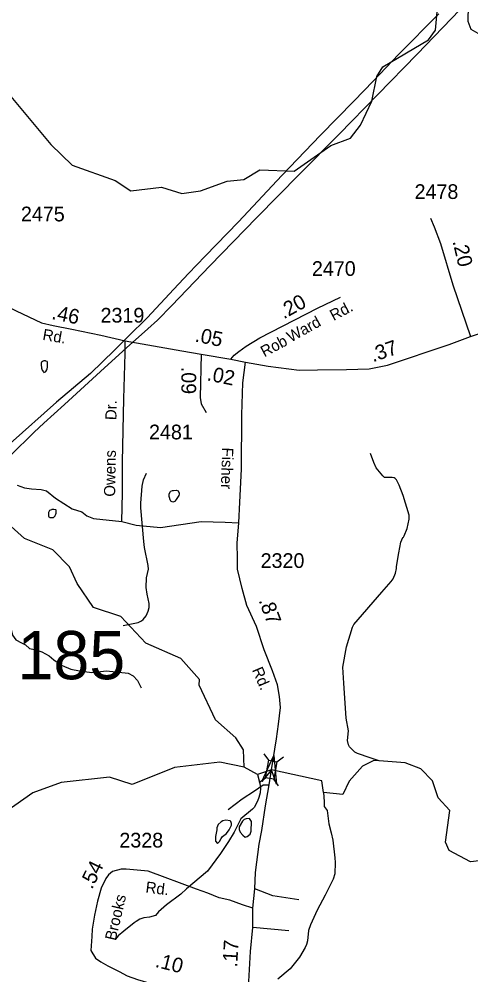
# Model space of a CAD drawing. Extents: x 1473865 to 1648260, y 639067 to 773536.
# Drawn here: x 1569013 to 1572849, y 659571 to 667690 of the extents above; entities that cross this region are included whole.
import ezdxf

# ---------------------------------------------------------------- set-up
doc = ezdxf.new("R2010")
doc.units = 0
for name, color, linetype in [('Exist Hydrographic Creek Single Shore', 7, 'Continuous'), ('Exist Hydrographic Misc Water Feature', 7, 'Continuous'), ('Exist Road Non-System Type 51', 7, 'Continuous'), ('Exist Road Non-System Type 51 Label', 7, 'Continuous'), ('Exist Road Secondary Mileage Hundredths English Label', 7, 'Continuous'), ('Exist Road Secondary Structure Standard Bridge Attributed CELL', 7, 'Continuous'), ('Exist Road Secondary Structure Standard Bridge CELL', 7, 'Continuous'), ('Exist Road Secondary Structure Standard Bridge Number Label', 7, 'Continuous'), ('Exist Road Secondary Type 41 Attributed', 7, 'Continuous'), ('Exist Road Secondary Type 51 Attributed', 7, 'Continuous'), ('Exist Road Secondary Type 51 Label', 7, 'Continuous'), ('Exist Road Secondary Type 51 Number Label', 7, 'Continuous'), ('Exist Utilities Electrical Transmission Line', 7, 'Continuous')]:
    doc.layers.add(name, color=color, linetype=linetype)

msp = doc.modelspace()

# ---------------------------------------------------------------- linework, layer by layer
at = {"layer": 'Exist Hydrographic Creek Single Shore'}
for points in [[(1570924.4, 661334.2), (1570917.4, 661482.1), (1570852.4, 661585.1), (1570679.4, 661736.3), (1570542.4, 662031.2), (1570543.4, 662080.5), (1570387.4, 662257.6), (1570088.4, 662388.4), (1569875.4, 662615.9), (1569643.5, 662692.7), (1569504.4, 662895.8), (1569439.4, 663038.2), (1569300.4, 663182.2), (1569059.4, 663278.9), (1568887.4, 663430.1)], [(1570924.4, 661334.2), (1570716.4, 661377.8), (1570332.4, 661333), (1569971.4, 661189.3), (1569780.4, 661249), (1569371.3, 661204.7), (1569128.4, 661117.7), (1568901.4, 660954.9)], [(1573585.4, 660335.1), (1573287.4, 660488.9), (1573230.4, 660542.5), (1573113.4, 660561.3), (1572846.4, 660530.6), (1572664.4, 660626.2), (1572632.4, 660699), (1572669.4, 660967.4), (1572570.4, 661074.4), (1572523.4, 661219.9), (1572424.4, 661320.3), (1572291.4, 661372.3), (1572070.4, 661387.7), (1572024.5, 661390.7), (1571929.1, 661344.1), (1571816, 661215.4), (1571760.6, 661102.2), (1571598.7, 661119.9), (1571583.2, 661219.8), (1571154.8, 661313.7), (1571036.5, 661273), (1570924.4, 661334.2)]]:
    msp.add_lwpolyline(points, dxfattribs=at)
at = {"layer": 'Exist Hydrographic Misc Water Feature'}
for points in [[(1568691.5, 667185.9), (1568857.5, 667133.3), (1569283.5, 666625.8), (1569464.4, 666448.2), (1569829.4, 666319.3), (1569961.5, 666231.3), (1570220.5, 666262.2), (1570394.5, 666209.4), (1570553.5, 666232.5), (1570779.4, 666313.3), (1570921.4, 666326.8), (1571055.4, 666409.4), (1571347.4, 666397), (1571659.5, 666617.2), (1571826.4, 666679.4), (1571911.4, 666789.3), (1572006.5, 666994.2), (1572051.5, 667203.4), (1572102.5, 667284.4), (1572489.5, 667513), (1572548.5, 667597.1), (1572580.3, 667938.2)], [(1572580.3, 667938.2), (1572654.5, 667919.1), (1572678.4, 667906.8), (1572733.9, 667854.2), (1572749.8, 667846), (1572813.6, 667825.3), (1572821.6, 667819.2), (1572827.4, 667809.1), (1572833.1, 667781), (1572822.6, 667733.1), (1572823.9, 667673.1), (1572847.2, 667604.8), (1572906.9, 667572.1)], [(1569200.3, 664767.1), (1569199.9, 664756.6), (1569200.1, 664750.7), (1569201.5, 664731.8), (1569202.4, 664723.7), (1569208.8, 664706.8), (1569218.5, 664694), (1569223.3, 664689.1), (1569235.5, 664693.5), (1569239.6, 664697.8), (1569249.1, 664712), (1569251.5, 664719.8), (1569253.6, 664734.3), (1569254.4, 664775.6), (1569252.4, 664780.8), (1569241.1, 664785.2), (1569236.5, 664786.1), (1569223.2, 664786.6), (1569212.4, 664782.7), (1569209.1, 664780.8), (1569204.2, 664775.2), (1569200.3, 664767.1)], [(1572070.4, 661387.7), (1571992.3, 661414.3), (1571886.6, 661451.5), (1571862.8, 661463.8), (1571819.3, 661508.3), (1571809.4, 661524.4), (1571801.8, 661560.5), (1571808.8, 661644.4), (1571789.9, 661752.6), (1571769.2, 662048.9), (1571762.3, 662184), (1571792.4, 662358.7), (1571842.5, 662524.1), (1571854.8, 662547.9), (1572093.9, 662823.2), (1572173, 662912.3), (1572189.2, 662936.1), (1572207.7, 662983.9), (1572216.2, 663023.8), (1572216.3, 663039.8), (1572237.7, 663155.6), (1572254.7, 663247.4), (1572271.1, 663287.2), (1572277.1, 663289.1), (1572283.3, 663299), (1572308, 663362.8), (1572324.9, 663442.6), (1572325.2, 663474.6), (1572275.1, 663643.2), (1572240, 663731.6), (1572216.5, 663775.8), (1572206.6, 663788), (1572196.7, 663792.1), (1572180.8, 663796.3), (1572116.7, 663797), (1572100.9, 663811.2), (1572045.6, 663877.9), (1572026.1, 663922.1), (1571996.9, 664000.4)], [(1569897.2, 662538.4), (1570022.3, 662563.3), (1570052.4, 662579), (1570066.6, 662590.8), (1570090.9, 662620.5), (1570109.3, 662660.3), (1570117.7, 662692.2), (1570118, 662724.2), (1570100.3, 662806.1), (1570092.7, 662861), (1570094.5, 662944.5), (1570111.3, 663016.3), (1570107.7, 663048.4), (1570077.3, 663200.7), (1570071.9, 663252.8), (1570047.1, 663539.1), (1570047.5, 663577.1), (1570057.1, 663721), (1570069.8, 663776.9), (1570094.4, 663832.6)], [(1570318.4, 663586.6), (1570311, 663589.1), (1570307.4, 663591.3), (1570301.4, 663595.7), (1570298, 663600.3), (1570295, 663606.2), (1570288.5, 663627), (1570286.8, 663633.8), (1570286.1, 663651.6), (1570287.7, 663655.8), (1570299, 663677.7), (1570301.5, 663680.7), (1570316.5, 663686.3), (1570323.3, 663686.8), (1570346, 663687.8), (1570362.7, 663683.3), (1570367.2, 663676.5), (1570370.8, 663663.9), (1570371, 663655.3), (1570368.9, 663644.4), (1570347.4, 663609.4), (1570339, 663597.3), (1570334.1, 663593.1), (1570326.4, 663588.3), (1570318.4, 663586.6)], [(1569289.3, 663452.6), (1569284.2, 663453), (1569280.9, 663453.4), (1569276.1, 663454.2), (1569272.4, 663455.8), (1569268.7, 663458.7), (1569266.1, 663463.8), (1569264.5, 663473.9), (1569264.4, 663478.9), (1569264.4, 663485.6), (1569265.1, 663493.8), (1569266.5, 663502.5), (1569268, 663507.6), (1569273.7, 663517.1), (1569289.3, 663524.3), (1569293.3, 663526.1), (1569307.5, 663526.1), (1569320.7, 663525), (1569324.3, 663520.4), (1569325.3, 663515.7), (1569325.1, 663496.1), (1569323.9, 663490.5), (1569321.4, 663480.5), (1569316.8, 663469.9), (1569315.1, 663466.3), (1569309, 663458.9), (1569305.1, 663455.9), (1569302, 663454.3), (1569289.3, 663452.6)], [(1571036.5, 661273), (1571055.5, 661197.2), (1571061.1, 661157.1), (1571058.6, 661117.1), (1571048.2, 661077.3), (1571035.9, 661045.4), (1571007.3, 660993.7), (1570995.1, 660977.9), (1570896.1, 660895), (1570863.4, 660835.3), (1570838.9, 660783.7), (1570791.9, 660704.2), (1570722.8, 660601), (1570611.1, 660450.3), (1570433.4, 660302.3), (1570384.8, 660254.9), (1570263.8, 660164.3), (1570195.1, 660107.1), (1570171.5, 660073.7), (1570121.1, 660059.9), (1570070.5, 660054.5), (1570038.4, 660044.9), (1570006.2, 660025.3), (1569990, 660013.4), (1569901.2, 659942.5), (1569852.7, 659901.1), (1569830.5, 659875.3)], [(1571598.7, 661119.9), (1571603.3, 661042.2), (1571602.9, 661002.2), (1571627.2, 660966.5), (1571643.9, 660854.3), (1571663.5, 660777.2), (1571675.4, 660714.4), (1571692.7, 660565.7), (1571696.3, 660525.6), (1571693.3, 660429.6), (1571678.8, 660383.8), (1571611.2, 660246.6), (1571544.9, 660119.7), (1571486.4, 659996), (1571469.9, 659948.2), (1571460.8, 659860.3), (1571452.5, 659828.4), (1571442.3, 659804.5), (1571393.3, 659721.1), (1571314.2, 659622), (1571209.1, 659533.2)], [(1570697.3, 660687), (1570715.6, 660702.4), (1570728, 660730.3), (1570740.1, 660746.2), (1570774.4, 660771.7), (1570796.8, 660801.5), (1570815.2, 660841.3), (1570817.4, 660857.2), (1570811.5, 660873.3), (1570803.6, 660879.4), (1570767.7, 660883.8), (1570743.6, 660878.1), (1570727.5, 660870.3), (1570703.3, 660848.6), (1570690.9, 660818.7), (1570690.8, 660802.7), (1570680.1, 660746.8), (1570681.6, 660706.8), (1570697.3, 660687)], [(1570931.8, 660740.2), (1570949.3, 660745.1), (1570973.6, 660764.8), (1570983.9, 660792.6), (1570986.7, 660872.6), (1570969.1, 660898.9), (1570941, 660897.2), (1570924.9, 660889.3), (1570908.8, 660875.5), (1570882.3, 660827.9), (1570880, 660805.9), (1570889.8, 660781.7), (1570911.5, 660757.5), (1570931.8, 660740.2)]]:
    msp.add_lwpolyline(points, dxfattribs=at)
at = {"layer": 'Exist Road Non-System Type 51'}
msp.add_line((1571304.3, 659943.8), (1570996.4, 659972.4), dxfattribs=at)
for points in [[(1569884.5, 663422.7), (1569891.4, 663665.8), (1569891.4, 663929.5), (1569901.7, 664464.7), (1569914.1, 664850.6), (1569913.1, 664957.7)], [(1568996, 663729.5), (1569057.6, 663708.9), (1569119.2, 663698.6), (1569201.3, 663695.2), (1569245.8, 663681.5), (1569321, 663619.9), (1569463.6, 663528.8), (1569545.8, 663504.8), (1569586.8, 663470.6), (1569645, 663446.6), (1569884.5, 663422.7)], [(1569884.5, 663422.7), (1570005.6, 663392.1), (1570213.2, 663371.3), (1570558, 663422.9), (1570763.8, 663416.2), (1570877.1, 663412.2)], [(1568925, 662587.9), (1568955.4, 662455.4), (1568984.8, 662417), (1569032.5, 662390.2), (1569068.4, 662373.9), (1569100, 662343.4), (1569143.8, 662334.7), (1569205.6, 662314.1), (1569267.2, 662281.2), (1569308.9, 662246.6), (1569378.1, 662197.8), (1569452, 662168.6), (1569525.7, 662153.7), (1569629.7, 662140.4), (1569753.8, 662152.7), (1569939.7, 662134.4), (1569981.4, 662109.7), (1570016.9, 662071.4), (1570048, 662008.9)], [(1570788, 660975.6), (1570906.3, 661065.1), (1571011.5, 661135.3), (1571083.8, 661186.3), (1571136.9, 661186.3)], [(1571388.5, 660207.2), (1571168.5, 660243.1), (1571014.3, 660301.5)]]:
    msp.add_lwpolyline(points, dxfattribs=at)
at = {"layer": 'Exist Road Secondary Structure Standard Bridge Attributed CELL'}
msp.add_lwpolyline([(1571072.9, 661212.8), (1571175.9, 661433.8), (1571197.3, 661190.9), (1571154.8, 661313.7)], close=True, dxfattribs=at)
at = {"layer": 'Exist Road Secondary Structure Standard Bridge CELL'}
for p, q in [((1571132.2, 661393.4), (1571092.4, 661449.8)), ((1571200.2, 661381.7), (1571256.5, 661421.6)), ((1571049.9, 661204.7), (1571106.3, 661244.6)), ((1571215.6, 661176.3), (1571175.8, 661232.6))]:
    msp.add_line(p, q, dxfattribs=at)
msp.add_lwpolyline([(1571106.3, 661244.6), (1571131.9, 661393.5), (1571201.4, 661381.5), (1571175.8, 661232.6)], close=True, dxfattribs=at)
at = {"layer": 'Exist Road Secondary Type 41 Attributed'}
msp.add_lwpolyline([(1569660.9, 659713.1), (1569706.4, 659680.4), (1569765.9, 659647.4), (1569862.8, 659600.6), (1569931.4, 659561.3), (1570017, 659532.2), (1570343.8, 659433.9), (1570419.9, 659412.3)], dxfattribs=at)
at = {"layer": 'Exist Road Secondary Type 51 Attributed'}
msp.add_line((1570809.5, 664801.2), (1570936, 664776.9), dxfattribs=at)
for points in [[(1572507, 665998.3), (1572538.2, 665926.3), (1572591.4, 665784.6), (1572695.8, 665431.8), (1572845.3, 664993)], [(1568307.7, 665541.1), (1568500.6, 665447.6), (1568633.3, 665379.1), (1568691.8, 665356.1), (1568762.4, 665320.1), (1568989.1, 665211.3), (1569204.1, 665109.7), (1569302.8, 665087.5), (1569460.2, 665056.4), (1569705.4, 665005.3), (1569913.1, 664957.7), (1570394.6, 664871.5), (1570557.3, 664844)], [(1570809.5, 664801.2), (1570838.5, 664835.7), (1570878.7, 664865.3), (1570941.9, 664910.3), (1571057.4, 664982.9), (1571546.6, 665233.3), (1571742.7, 665326.7)], [(1572845.3, 664993), (1572888.5, 665007.3), (1573127.2, 665086.5), (1573241.4, 665113.6), (1573325.5, 665126.9)], [(1570936, 664776.9), (1571127.7, 664741.2), (1571389.6, 664708.9), (1571545.6, 664709.2), (1571793.6, 664713), (1571985.9, 664718.1), (1572141.7, 664750.7), (1572664.7, 664927.2), (1572685.8, 664934.3), (1572845.3, 664993)], [(1570557.3, 664844), (1570550.3, 664475.4), (1570558, 664421), (1570600.4, 664348.3)], [(1570557.3, 664844), (1570809.5, 664801.2)], [(1571154.8, 661313.7), (1571199.1, 661576.4), (1571216.4, 661701.1), (1571231.9, 661841), (1571223.2, 661936.2), (1571207.7, 662033.2), (1571164.4, 662153.6), (1571095, 662331.7), (1571029.3, 662529), (1570946.6, 662709.7), (1570905.7, 662854.2), (1570866.7, 663018.1), (1570868.4, 663109.2), (1570865, 663239.1), (1570877.1, 663412.2), (1570885.7, 663587.8), (1570901.3, 663866.5), (1570905.3, 664329.1), (1570913.3, 664599.3), (1570936, 664776.9)], [(1570996.9, 660136.7), (1571014.3, 660301.5), (1571021.2, 660440), (1571050.5, 660679.6), (1571073, 660797.4), (1571105.7, 661008), (1571136.9, 661186.3), (1571154.8, 661313.7)], [(1570996.9, 660136.7), (1570909, 660166.1), (1570802.8, 660203.9), (1570711.4, 660225.7), (1570614.7, 660264.6), (1570519.9, 660299.1), (1570109.2, 660451.6), (1569920.5, 660468.2), (1569880.7, 660468.2), (1569804.5, 660448.3), (1569771.4, 660421.8), (1569749.6, 660390.2), (1569708.5, 660306.6), (1569679.3, 660196.9), (1569651.7, 660079.2), (1569634.2, 659957.5), (1569631, 659896.7), (1569622.3, 659777.2), (1569660.9, 659713.1)], [(1570938.2, 659282.2), (1570958, 659412.5), (1570978.9, 659770.5), (1570996.4, 659972.4), (1570996.9, 660136.7)]]:
    msp.add_lwpolyline(points, dxfattribs=at)
at = {"layer": 'Exist Utilities Electrical Transmission Line'}
for points in [[(1568940, 663983.8), (1569140.3, 664181.7), (1569223.1, 664258.9), (1569396.9, 664415), (1569704, 664697.6), (1569924.1, 664897.2), (1570106.1, 665059.2), (1570188.8, 665132.4), (1570310.2, 665257), (1570631.9, 665593.5), (1571030.4, 666005.2), (1571392.4, 666373.1), (1571730.2, 666711.4), (1572056, 667048), (1572391.7, 667392.2), (1572755.8, 667768.2)], [(1572577.3, 667736.2), (1572235.5, 667390), (1572021.1, 667166.4), (1571855.1, 666992.2), (1571572, 666703.2), (1571242.3, 666362.9), (1570876, 665968.9), (1570592.8, 665675.9), (1570451.1, 665529.5), (1570327.6, 665396.7), (1570100.9, 665151.2), (1569939.3, 664995), (1569823.9, 664878.2), (1569617.8, 664680.5), (1569331.1, 664435.8), (1568937.3, 664086)]]:
    msp.add_lwpolyline(points, dxfattribs=at)

# ---------------------------------------------------------------- texts
at = {"layer": 'Exist Road Non-System Type 51 Label'}
for s, p in [('Dr.', (1569839.2, 664282.9)), ('Owens', (1569827.9, 663632.5))]:
    msp.add_text(s, height=95, rotation=89.01257, dxfattribs=at).set_placement(p)
at = {"layer": 'Exist Road Secondary Mileage Hundredths English Label'}
for s, rotation, p in [('.20', 283.4806, (1572692, 665801.8)), ('.20', 29.06241, (1571259.7, 665138.6)), ('.46', 348.23344, (1569283.1, 665143.3)), ('.05', 348.23344, (1570499.8, 664952.1)), ('.37', 18.65578, (1572017.4, 664774.8)), ('.09', 269.74377, (1570391.3, 664736.7)), ('.02', 348.23344, (1570602.1, 664623.1)), ('.87', 290.23513, (1571045.4, 662752.4)), ('.54', 63.81753, (1569631.6, 660291.5)), ('.17', 86.66802, (1570863.7, 659632.2)), ('.10', 345.91773, (1570162, 659639.2))]:
    msp.add_text(s, height=125, rotation=rotation, dxfattribs=at).set_placement(p)
at = {"layer": 'Exist Road Secondary Structure Standard Bridge Number Label'}
msp.add_text('185', height=410.1, dxfattribs=at).set_placement((1568998.8, 662082))
at = {"layer": 'Exist Road Secondary Type 51 Label'}
for s, rotation, p in [('Rd.', 28.07357, (1571683.1, 665124.1)), ('Ward', 29.06238, (1571319.3, 664941.6)), ('Rd.', 350.18838, (1569207.1, 664966.2)), ('Rob', 27.99442, (1571094.9, 664816.4)), ('Fisher', 268.10318, (1570737.2, 664051.9)), ('Rd.', 293.00877, (1570988.9, 662161.9)), ('Rd.', 353.14288, (1570082.9, 660270.4)), ('Brooks', 76.80667, (1569832.5, 659856.5))]:
    msp.add_text(s, height=95, rotation=rotation, dxfattribs=at).set_placement(p)
at = {"layer": 'Exist Road Secondary Type 51 Number Label'}
for s, p in [('2478', (1572370.8, 666162.2)), ('2475', (1569028.3, 665971.9)), ('2470', (1571499, 665508.6)), ('2319', (1569704.2, 665112)), ('2481', (1570116, 664119.9)), ('2320', (1571063.4, 663027.6)), ('2328', (1569864.2, 660652.6))]:
    msp.add_text(s, height=125, dxfattribs=at).set_placement(p)

doc.saveas('drawing.dxf')
